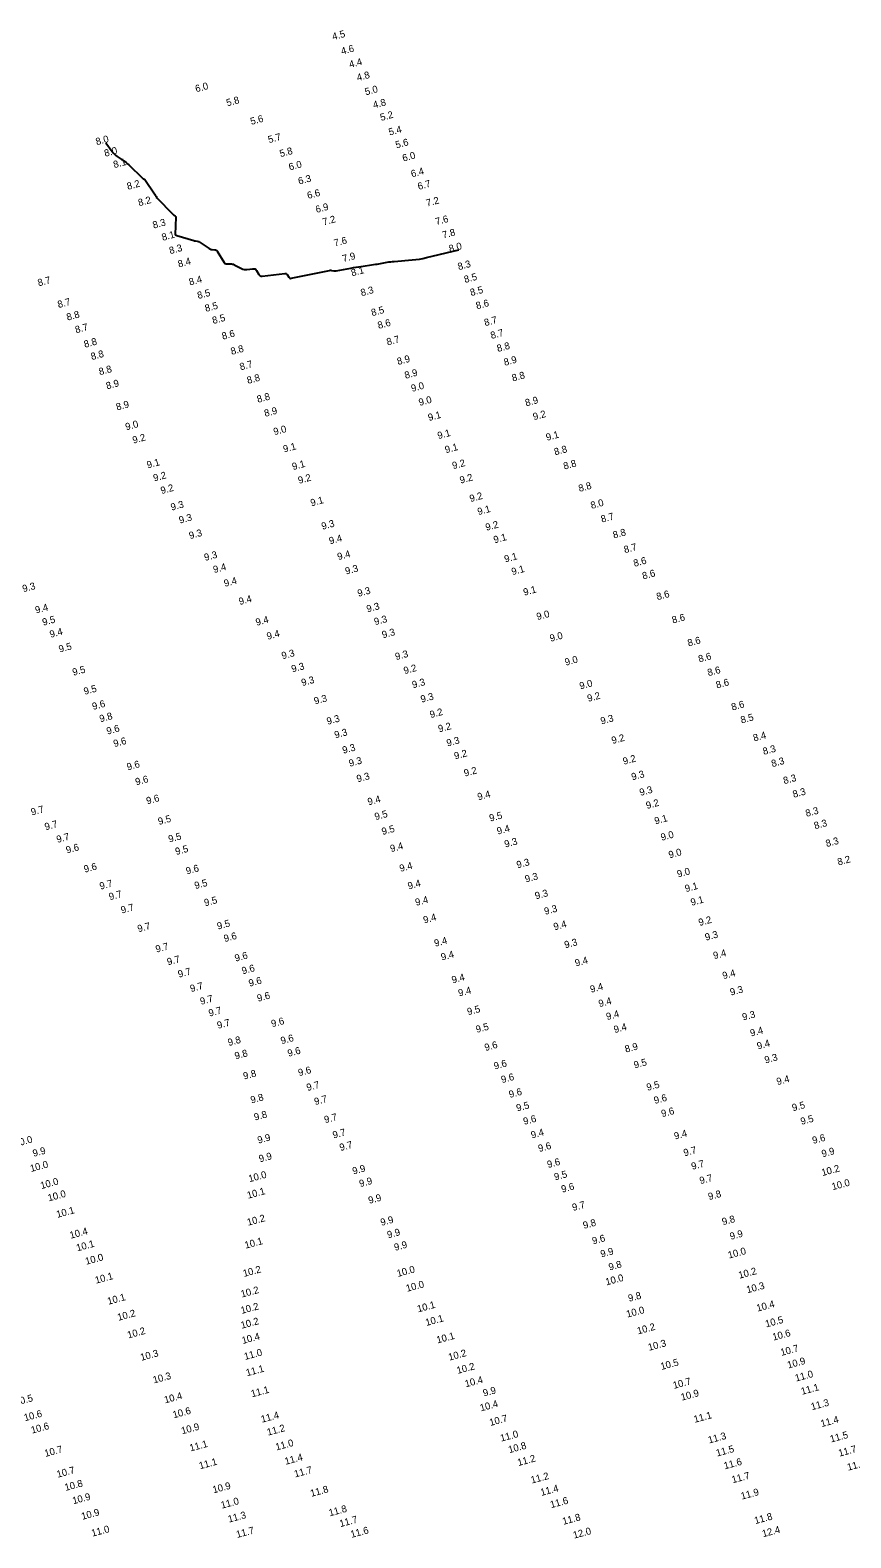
# Model space of a CAD drawing. Extents: x 988130 to 1132882, y 654656 to 841453.
# Drawn here: x 1106365 to 1106656, y 697846 to 698381 of the extents above; entities that cross this region are included whole.
import ezdxf

# ---------------------------------------------------------------- set-up
doc = ezdxf.new("R2010")
doc.units = 0
doc.layers.add('V-TOPO-MAJR', color=7, linetype='Continuous')
doc.layers.add('V-TOPO-SOUN', color=7, linetype='Continuous')

msp = doc.modelspace()

# ---------------------------------------------------------------- linework, layer by layer
at = {"layer": 'V-TOPO-MAJR'}
msp.add_lwpolyline([(1106391.52, 698340.56), (1106393.79, 698337.48), (1106394.19, 698336.98), (1106394.63, 698336.53), (1106395.1, 698336.11), (1106395.61, 698335.74), (1106397.72, 698334.31), (1106398.24, 698333.94), (1106398.75, 698333.55), (1106399.23, 698333.14), (1106399.7, 698332.71), (1106404.6, 698327.97), (1106404.66, 698327.92), (1106404.72, 698327.87), (1106404.79, 698327.83), (1106404.86, 698327.8), (1106405.15, 698327.68), (1106405.22, 698327.65), (1106405.28, 698327.61), (1106405.34, 698327.56), (1106405.39, 698327.5), (1106408.83, 698322.44), (1106408.87, 698322.39), (1106408.9, 698322.33), (1106408.93, 698322.27), (1106408.95, 698322.21), (1106409.04, 698321.95), (1106409.06, 698321.9), (1106409.09, 698321.85), (1106409.13, 698321.81), (1106409.17, 698321.78), (1106409.36, 698321.64), (1106409.41, 698321.61), (1106409.44, 698321.57), (1106409.46, 698321.52), (1106409.48, 698321.46), (1106409.52, 698321.23), (1106409.53, 698321.17), (1106409.55, 698321.12), (1106409.58, 698321.07), (1106409.62, 698321.02), (1106415.31, 698315.22), (1106415.4, 698315.13), (1106415.5, 698315.04), (1106415.6, 698314.96), (1106415.71, 698314.88), (1106416.14, 698314.59), (1106416.23, 698314.51), (1106416.3, 698314.41), (1106416.34, 698314.3), (1106416.35, 698314.18), (1106416.13, 698308.05), (1106416.13, 698308.02), (1106416.14, 698307.99), (1106416.16, 698307.96), (1106416.19, 698307.94), (1106416.31, 698307.86), (1106416.34, 698307.84), (1106416.37, 698307.83), (1106416.41, 698307.81), (1106416.44, 698307.8), (1106416.62, 698307.75), (1106416.66, 698307.74), (1106416.71, 698307.72), (1106416.75, 698307.71), (1106416.79, 698307.7), (1106422.72, 698305.87), (1106422.88, 698305.82), (1106423.04, 698305.78), (1106423.2, 698305.75), (1106423.37, 698305.73), (1106424.02, 698305.64), (1106424.19, 698305.61), (1106424.34, 698305.56), (1106424.49, 698305.5), (1106424.63, 698305.41), (1106428.26, 698303.04), (1106428.49, 698302.91), (1106428.72, 698302.82), (1106428.96, 698302.75), (1106429.22, 698302.71), (1106430.26, 698302.61), (1106430.5, 698302.56), (1106430.72, 698302.46), (1106430.9, 698302.31), (1106431.05, 698302.11), (1106433.5, 698298.15), (1106433.69, 698297.9), (1106433.93, 698297.73), (1106434.2, 698297.63), (1106434.51, 698297.6), (1106435.83, 698297.62), (1106436.16, 698297.6), (1106436.47, 698297.55), (1106436.78, 698297.46), (1106437.08, 698297.32), (1106439.69, 698295.97), (1106440.14, 698295.78), (1106440.61, 698295.65), (1106441.08, 698295.61), (1106441.58, 698295.63), (1106443.76, 698295.91), (1106444.14, 698295.91), (1106444.47, 698295.81), (1106444.75, 698295.61), (1106444.98, 698295.31), (1106445.81, 698293.9), (1106446.04, 698293.6), (1106446.33, 698293.4), (1106446.66, 698293.3), (1106447.04, 698293.3), (1106455.08, 698294.22), (1106455.34, 698294.22), (1106455.57, 698294.15), (1106455.77, 698294.01), (1106455.93, 698293.8), (1106456.51, 698292.85), (1106456.67, 698292.65), (1106456.86, 698292.52), (1106457.09, 698292.47), (1106457.34, 698292.49), (1106470.86, 698295.3), (1106471.06, 698295.33), (1106471.26, 698295.35), (1106471.45, 698295.34), (1106471.65, 698295.32), (1106472.45, 698295.18), (1106472.65, 698295.16), (1106472.85, 698295.15), (1106473.05, 698295.16), (1106473.24, 698295.18), (1106478.49, 698296.13), (1106479.42, 698296.3), (1106480.34, 698296.45), (1106481.27, 698296.6), (1106482.2, 698296.74), (1106486.57, 698297.38), (1106487.18, 698297.47), (1106487.78, 698297.57), (1106488.39, 698297.67), (1106488.99, 698297.77), (1106491.41, 698298.19), (1106492.02, 698298.29), (1106492.63, 698298.38), (1106493.24, 698298.45), (1106493.85, 698298.51), (1106500.27, 698299.03), (1106501.54, 698299.16), (1106502.8, 698299.33), (1106504.05, 698299.56), (1106505.3, 698299.83), (1106516.83, 698302.57)], dxfattribs=at)

# ---------------------------------------------------------------- texts
at = {"layer": 'V-TOPO-SOUN'}
for s, p in [('4.5', (1106472.2, 698376.96)), ('4.6', (1106475.34, 698371.78)), ('4.4', (1106478.2, 698367.08)), ('4.8', (1106480.93, 698362.41)), ('6.0', (1106423.61, 698358.47)), ('5.0', (1106483.8, 698357.37)), ('5.8', (1106434.64, 698353.48)), ('4.8', (1106486.67, 698352.71)), ('5.6', (1106443.18, 698346.89)), ('5.2', (1106489.24, 698348.3)), ('5.4', (1106492.24, 698343.11)), ('8.0', (1106388.3, 698339.7)), ('5.7', (1106449.46, 698340.42)), ('5.6', (1106494.67, 698338.54)), ('8.0', (1106391.33, 698335.59)), ('8.1', (1106394.56, 698331.56)), ('5.8', (1106453.55, 698335.46)), ('6.0', (1106456.8, 698330.72)), ('6.0', (1106497.12, 698333.86)), ('6.3', (1106460.13, 698325.7)), ('6.4', (1106500.16, 698328.28)), ('8.2', (1106399.38, 698323.87)), ('6.6', (1106463.32, 698320.6)), ('6.7', (1106502.56, 698323.82)), ('8.2', (1106403.35, 698318.05)), ('6.9', (1106466.3, 698315.65)), ('7.2', (1106505.54, 698317.91)), ('8.3', (1106408.51, 698310.1)), ('7.2', (1106468.8, 698311.23)), ('7.6', (1106508.82, 698311.34)), ('8.1', (1106411.72, 698305.78)), ('7.6', (1106472.83, 698303.73)), ('7.8', (1106511.29, 698306.58)), ('8.3', (1106414.37, 698301.06)), ('8.0', (1106513.61, 698301.71)), ('8.4', (1106417.45, 698296.32)), ('7.9', (1106475.83, 698298.2)), ('8.1', (1106478.91, 698293.15)), ('8.3', (1106516.76, 698295.38)), ('8.7', (1106367.71, 698289.63)), ('8.4', (1106421.4, 698289.93)), ('8.5', (1106519, 698290.81)), ('8.5', (1106424.35, 698285.13)), ('8.3', (1106482.3, 698286.12)), ('8.5', (1106521.15, 698286.18)), ('8.7', (1106374.77, 698281.94)), ('8.8', (1106377.95, 698277.46)), ('8.5', (1106427.05, 698280.57)), ('8.5', (1106486.05, 698279.06)), ('8.6', (1106523.21, 698281.5)), ('8.7', (1106380.98, 698272.98)), ('8.5', (1106429.66, 698276.27)), ('8.6', (1106488.35, 698274.54)), ('8.7', (1106526.15, 698275.52)), ('8.8', (1106384.12, 698267.85)), ('8.6', (1106433.05, 698270.7)), ('8.7', (1106491.52, 698268.67)), ('8.7', (1106528.4, 698270.96)), ('8.8', (1106530.65, 698266.35)), ('8.8', (1106386.56, 698263.48)), ('8.8', (1106436.2, 698265.32)), ('8.9', (1106495.22, 698261.73)), ('8.9', (1106533.1, 698261.44)), ('8.8', (1106389.39, 698258.11)), ('8.7', (1106439.38, 698259.84)), ('8.9', (1106497.9, 698256.84)), ('8.8', (1106535.97, 698255.9)), ('8.9', (1106391.96, 698253.08)), ('8.8', (1106441.97, 698255.03)), ('9.0', (1106500.21, 698252.2)), ('8.9', (1106395.52, 698245.6)), ('8.8', (1106445.52, 698248.34)), ('9.0', (1106502.91, 698247.22)), ('8.9', (1106540.69, 698247.06)), ('8.9', (1106448.1, 698243.34)), ('9.1', (1106506.22, 698241.86)), ('9.2', (1106543.45, 698242.15)), ('9.0', (1106398.81, 698238.57)), ('9.0', (1106451.36, 698236.83)), ('9.1', (1106509.57, 698235.43)), ('9.1', (1106548.07, 698234.84)), ('9.2', (1106401.36, 698233.84)), ('9.1', (1106454.81, 698230.68)), ('9.1', (1106512.22, 698230.43)), ('8.8', (1106550.95, 698229.67)), ('9.1', (1106406.42, 698225.05)), ('9.1', (1106457.98, 698224.46)), ('9.2', (1106514.81, 698224.78)), ('8.8', (1106554.25, 698224.63)), ('9.2', (1106408.72, 698220.42)), ('9.2', (1106460.1, 698219.59)), ('9.2', (1106517.47, 698219.66)), ('9.2', (1106411.33, 698215.96)), ('9.2', (1106520.96, 698213.12)), ('8.8', (1106559.61, 698216.72)), ('9.3', (1106414.92, 698210.08)), ('9.1', (1106464.51, 698211.59)), ('9.1', (1106523.76, 698208.48)), ('8.0', (1106563.92, 698210.68)), ('9.3', (1106417.84, 698205.47)), ('9.3', (1106468.4, 698203.3)), ('9.2', (1106526.6, 698202.93)), ('8.7', (1106567.57, 698205.83)), ('9.3', (1106421.41, 698199.99)), ('9.4', (1106471.1, 698198.11)), ('9.1', (1106529.47, 698198.48)), ('8.8', (1106571.81, 698200.2)), ('9.3', (1106426.8, 698192.24)), ('9.4', (1106474.04, 698192.52)), ('9.1', (1106533.28, 698191.68)), ('8.7', (1106575.7, 698194.98)), ('9.4', (1106429.98, 698187.93)), ('9.3', (1106476.82, 698187.4)), ('9.1', (1106535.82, 698187.19)), ('8.6', (1106579.12, 698190.17)), ('9.3', (1106362.28, 698181.14)), ('9.4', (1106433.8, 698183.04)), ('8.6', (1106582.23, 698185.68)), ('9.4', (1106439.06, 698176.6)), ('9.3', (1106481.18, 698179.52)), ('9.1', (1106540.03, 698179.91)), ('8.6', (1106587.28, 698178.32)), ('9.4', (1106366.8, 698173.58)), ('9.3', (1106484.39, 698173.98)), ('9.0', (1106544.71, 698171.25)), ('8.6', (1106592.78, 698170.04)), ('9.5', (1106369.35, 698169.27)), ('9.4', (1106371.97, 698164.98)), ('9.4', (1106445.06, 698169.23)), ('9.3', (1106487.08, 698169.44)), ('9.3', (1106489.88, 698164.8)), ('9.5', (1106375.18, 698159.74)), ('9.4', (1106448.98, 698164.28)), ('9.0', (1106549.42, 698163.57)), ('8.6', (1106598.32, 698161.9)), ('9.3', (1106454.25, 698157.36)), ('9.3', (1106494.55, 698157.06)), ('9.0', (1106554.76, 698155.08)), ('8.6', (1106602.14, 698156.23)), ('9.5', (1106380.03, 698151.53)), ('9.3', (1106457.73, 698152.7)), ('9.2', (1106497.56, 698152.08)), ('8.6', (1106605.38, 698151.37)), ('9.5', (1106384.04, 698144.75)), ('9.3', (1106461.25, 698147.85)), ('9.3', (1106500.56, 698147.06)), ('9.0', (1106559.96, 698146.66)), ('8.6', (1106608.4, 698147)), ('9.6', (1106387.05, 698139.39)), ('9.3', (1106465.76, 698141.32)), ('9.3', (1106503.59, 698141.97)), ('9.2', (1106562.73, 698142.26)), ('8.6', (1106613.85, 698139.19)), ('9.8', (1106389.63, 698135.01)), ('9.3', (1106470.26, 698134.14)), ('9.2', (1106506.84, 698136.49)), ('9.3', (1106567.43, 698134.23)), ('8.5', (1106617.14, 698134.58)), ('9.6', (1106392.14, 698130.64)), ('9.3', (1106472.99, 698129.29)), ('9.2', (1106509.82, 698131.44)), ('9.2', (1106571.34, 698127.32)), ('8.4', (1106621.58, 698128.2)), ('9.6', (1106394.57, 698126.21)), ('9.3', (1106475.83, 698123.87)), ('9.3', (1106512.79, 698126.41)), ('9.2', (1106515.49, 698121.82)), ('8.3', (1106625, 698123.44)), ('9.6', (1106399.32, 698117.95)), ('9.3', (1106478.13, 698119.23)), ('9.2', (1106575.37, 698119.95)), ('8.3', (1106628.05, 698119.11)), ('9.6', (1106402.35, 698112.64)), ('9.3', (1106480.88, 698113.72)), ('9.2', (1106518.96, 698115.74)), ('9.3', (1106578.38, 698114.42)), ('8.3', (1106632.28, 698113.08)), ('9.6', (1106406.25, 698105.9)), ('9.4', (1106523.75, 698107.32)), ('9.3', (1106581.26, 698108.9)), ('8.3', (1106635.62, 698108.23)), ('9.7', (1106365.3, 698101.95)), ('9.4', (1106484.77, 698105.56)), ('9.2', (1106583.56, 698104.26)), ('8.3', (1106640.17, 698101.48)), ('9.7', (1106370.18, 698096.71)), ('9.5', (1106410.41, 698098.6)), ('9.5', (1106487.26, 698100.31)), ('9.5', (1106489.77, 698095.03)), ('9.5', (1106527.96, 698099.78)), ('9.4', (1106530.65, 698095.17)), ('9.1', (1106586.56, 698098.78)), ('8.3', (1106643.19, 698097.08)), ('9.7', (1106374.37, 698092.23)), ('9.5', (1106414.08, 698092.36)), ('9.3', (1106533.32, 698090.57)), ('9.0', (1106588.81, 698092.99)), ('8.3', (1106647.33, 698090.76)), ('9.6', (1106377.74, 698088.48)), ('9.5', (1106416.52, 698087.94)), ('9.4', (1106492.78, 698088.95)), ('9.0', (1106591.58, 698086.75)), ('9.6', (1106384.1, 698081.67)), ('9.6', (1106420.3, 698081.04)), ('9.4', (1106496.1, 698081.95)), ('9.3', (1106537.63, 698083.2)), ('9.0', (1106594.58, 698079.96)), ('8.2', (1106651.5, 698084.23)), ('9.7', (1106389.67, 698075.65)), ('9.5', (1106423.33, 698075.86)), ('9.4', (1106499.02, 698075.72)), ('9.3', (1106540.6, 698078.19)), ('9.1', (1106597.37, 698074.78)), ('9.7', (1106392.98, 698071.89)), ('9.5', (1106426.78, 698069.74)), ('9.4', (1106501.68, 698069.9)), ('9.3', (1106544.16, 698072.22)), ('9.1', (1106599.4, 698069.93)), ('9.7', (1106397.23, 698067.16)), ('9.4', (1106504.53, 698063.66)), ('9.3', (1106547.44, 698066.73)), ('9.7', (1106403.12, 698060.53)), ('9.5', (1106431.36, 698061.48)), ('9.4', (1106550.76, 698061.23)), ('9.2', (1106602.21, 698062.76)), ('9.7', (1106409.54, 698053.32)), ('9.6', (1106433.74, 698057.06)), ('9.4', (1106508.42, 698055.41)), ('9.3', (1106554.6, 698054.83)), ('9.3', (1106604.49, 698057.55)), ('9.7', (1106413.61, 698048.8)), ('9.6', (1106437.62, 698050.12)), ('9.4', (1106510.81, 698050.5)), ('9.4', (1106558.34, 698048.4)), ('9.4', (1106607.42, 698050.99)), ('9.7', (1106417.48, 698044.44)), ('9.6', (1106440.12, 698045.61)), ('9.4', (1106514.62, 698042.4)), ('9.4', (1106610.68, 698043.88)), ('9.7', (1106421.79, 698039.32)), ('9.6', (1106442.58, 698041.23)), ('9.4', (1106516.94, 698037.74)), ('9.4', (1106563.74, 698039.08)), ('9.3', (1106613.38, 698038.07)), ('9.7', (1106425.34, 698034.8)), ('9.6', (1106445.56, 698035.9)), ('9.5', (1106520.11, 698031.11)), ('9.4', (1106566.73, 698033.98)), ('9.7', (1106428.35, 698030.62)), ('9.7', (1106431.36, 698026.29)), ('9.6', (1106450.57, 698026.86)), ('9.4', (1106569.43, 698029.38)), ('9.3', (1106617.71, 698029.22)), ('9.8', (1106435.17, 698020.19)), ('9.6', (1106453.93, 698020.83)), ('9.5', (1106523.16, 698024.85)), ('9.4', (1106572.13, 698024.78)), ('9.4', (1106620.52, 698023.54)), ('9.8', (1106437.61, 698015.45)), ('9.6', (1106456.38, 698016.38)), ('9.6', (1106526.27, 698018.41)), ('8.9', (1106576.07, 698017.85)), ('9.4', (1106622.93, 698018.97)), ('9.6', (1106460.14, 698009.48)), ('9.6', (1106529.57, 698011.85)), ('9.5', (1106579.24, 698012.23)), ('9.3', (1106625.63, 698013.99)), ('9.8', (1106440.64, 698008.29)), ('9.7', (1106463.11, 698004.23)), ('9.6', (1106532.15, 698007.03)), ('9.5', (1106583.75, 698004.31)), ('9.4', (1106629.88, 698006.32)), ('9.8', (1106443.24, 697999.81)), ('9.7', (1106465.84, 697999.25)), ('9.6', (1106534.92, 698001.78)), ('9.6', (1106586.37, 697999.65)), ('9.8', (1106444.48, 697993.74)), ('9.5', (1106537.53, 697996.97)), ('9.6', (1106588.97, 697994.96)), ('9.5', (1106635.38, 697997.05)), ('9.7', (1106469.38, 697992.81)), ('9.6', (1106540.01, 697992.22)), ('9.5', (1106638.41, 697992.22)), ('10.0 ', (1106359.44, 697984.36)), ('9.9', (1106445.7, 697985.57)), ('9.7', (1106472.38, 697987.38)), ('9.7', (1106474.81, 697982.96)), ('9.4', (1106542.73, 697987.4)), ('9.4', (1106593.53, 697987.01)), ('9.6', (1106642.57, 697985.47)), ('9.9', (1106365.93, 697980.88)), ('9.9', (1106446.2, 697978.94)), ('9.6', (1106545.31, 697982.61)), ('9.7', (1106596.88, 697981.07)), ('9.9', (1106645.87, 697980.73)), ('10.0 ', (1106365.01, 697975.51)), ('10.0 ', (1106442.51, 697971.88)), ('9.9', (1106479.38, 697974.6)), ('9.6', (1106548.48, 697976.92)), ('9.5', (1106550.98, 697972.52)), ('9.7', (1106599.64, 697976.28)), ('10.2 ', (1106645.84, 697974.08)), ('10.0 ', (1106368.67, 697969.46)), ('9.9', (1106481.81, 697970.15)), ('9.6', (1106553.5, 697968.18)), ('9.7', (1106602.56, 697971.19)), ('10.0 ', (1106649.47, 697969.06)), ('10.0 ', (1106371.3, 697965.09)), ('10.1 ', (1106442, 697966.03)), ('9.9', (1106485.04, 697964.21)), ('9.7', (1106557.37, 697961.69)), ('9.8', (1106605.62, 697965.55)), ('10.1 ', (1106374.34, 697959.25)), ('10.2 ', (1106442.01, 697956.45)), ('9.9', (1106489.34, 697956.4)), ('9.8', (1106610.53, 697956.63)), ('10.4 ', (1106379.07, 697951.84)), ('9.9', (1106491.72, 697951.97)), ('9.8', (1106561.21, 697955.34)), ('9.9', (1106613.32, 697951.44)), ('10.1 ', (1106381.41, 697947.37)), ('10.1 ', (1106441.16, 697948.31)), ('9.9', (1106494.2, 697947.55)), ('9.6', (1106564.46, 697949.83)), ('10.0 ', (1106384.58, 697942.6)), ('9.9', (1106567.41, 697945.2)), ('9.8', (1106570.3, 697940.56)), ('10.0 ', (1106612.63, 697944.79)), ('10.1 ', (1106388.06, 697935.9)), ('10.2 ', (1106440.56, 697938.29)), ('10.0 ', (1106495.14, 697938.29)), ('10.0 ', (1106569.19, 697935.29)), ('10.2 ', (1106616.38, 697937.67)), ('10.2 ', (1106439.79, 697930.98)), ('10.0 ', (1106498.4, 697933.01)), ('9.8', (1106577.24, 697929.48)), ('10.3 ', (1106619.21, 697932.5)), ('10.1 ', (1106392.44, 697928.44)), ('10.2 ', (1106439.76, 697925.17)), ('10.1 ', (1106502.36, 697925.72)), ('10.0 ', (1106576.58, 697923.87)), ('10.4 ', (1106622.78, 697925.99)), ('10.2 ', (1106396, 697922.74)), ('10.2 ', (1106439.78, 697919.92)), ('10.1 ', (1106505.3, 697920.91)), ('10.5 ', (1106625.88, 697920.4)), ('10.2 ', (1106399.51, 697916.48)), ('10.4 ', (1106440.15, 697914.51)), ('10.1 ', (1106509.23, 697914.71)), ('10.2 ', (1106580.4, 697917.92)), ('10.6 ', (1106628.44, 697915.72)), ('10.3 ', (1106404.14, 697908.54)), ('11.0 ', (1106440.94, 697908.84)), ('10.2 ', (1106513.43, 697908.61)), ('10.3 ', (1106584.29, 697912.1)), ('10.7 ', (1106631.29, 697910.29)), ('11.1 ', (1106441.62, 697903.07)), ('10.2 ', (1106516.39, 697903.89)), ('10.5 ', (1106588.73, 697905.3)), ('10.9 ', (1106633.7, 697905.83)), ('10.3 ', (1106408.6, 697900.52)), ('10.4 ', (1106519.29, 697899.14)), ('10.7 ', (1106593.13, 697898.59)), ('11.0 ', (1106636.45, 697901.18)), ('10.5 ', (1106359.6, 697892.63)), ('10.4 ', (1106412.59, 697893.45)), ('11.1 ', (1106443.4, 697895.6)), ('9.9', (1106525.72, 697895.87)), ('10.9 ', (1106595.94, 697894.41)), ('11.1 ', (1106638.56, 697896.48)), ('10.6 ', (1106362.84, 697887.12)), ('10.6 ', (1106415.64, 697888.15)), ('11.4 ', (1106446.94, 697886.59)), ('10.4 ', (1106524.64, 697890.61)), ('11.1 ', (1106600.51, 697886.56)), ('11.3 ', (1106642.08, 697891.03)), ('10.6 ', (1106365.34, 697882.72)), ('10.9 ', (1106418.65, 697882.48)), ('11.2 ', (1106449.07, 697881.99)), ('10.7 ', (1106528, 697885.44)), ('11.4 ', (1106645.54, 697885.04)), ('11.1 ', (1106421.6, 697876.4)), ('11.0 ', (1106452.09, 697876.75)), ('11.0 ', (1106531.83, 697879.88)), ('10.8 ', (1106534.71, 697875.79)), ('11.3 ', (1106605.59, 697879.22)), ('11.5 ', (1106648.86, 697879.57)), ('10.7 ', (1106370.12, 697874.46)), ('11.1 ', (1106424.96, 697870.08)), ('11.4 ', (1106455.37, 697871.67)), ('11.2 ', (1106537.95, 697871.23)), ('11.5 ', (1106608.42, 697874.6)), ('11.6 ', (1106611.17, 697870.06)), ('11.7 ', (1106651.85, 697874.56)), ('10.7 ', (1106374.46, 697867.07)), ('11.7 ', (1106458.72, 697867.17)), ('11.2 ', (1106542.69, 697865.01)), ('11.7 ', (1106613.99, 697865.12)), ('11.9 ', (1106654.94, 697869.57)), ('10.8 ', (1106377.28, 697862.39)), ('10.9 ', (1106429.79, 697861.55)), ('11.8 ', (1106464.46, 697860.3)), ('11.4 ', (1106546.12, 697860.63)), ('11.9 ', (1106617.22, 697859.31)), ('10.9 ', (1106380.04, 697857.67)), ('11.0 ', (1106432.7, 697856.1)), ('11.6 ', (1106549.55, 697856.29)), ('10.9 ', (1106383.2, 697852.14)), ('11.3 ', (1106435.23, 697851.15)), ('11.8 ', (1106471, 697853.39)), ('11.7 ', (1106474.8, 697849.57)), ('11.8 ', (1106553.91, 697850.38)), ('11.8 ', (1106622.01, 697850.64)), ('11.0 ', (1106386.77, 697846.18)), ('11.7 ', (1106438.14, 697845.71)), ('11.6 ', (1106478.73, 697845.75)), ('12.0 ', (1106557.68, 697845.47)), ('12.4 ', (1106624.76, 697845.97))]:
    msp.add_text(s, height=2.5, rotation=15, dxfattribs=at).set_placement(p)

doc.saveas('drawing.dxf')
